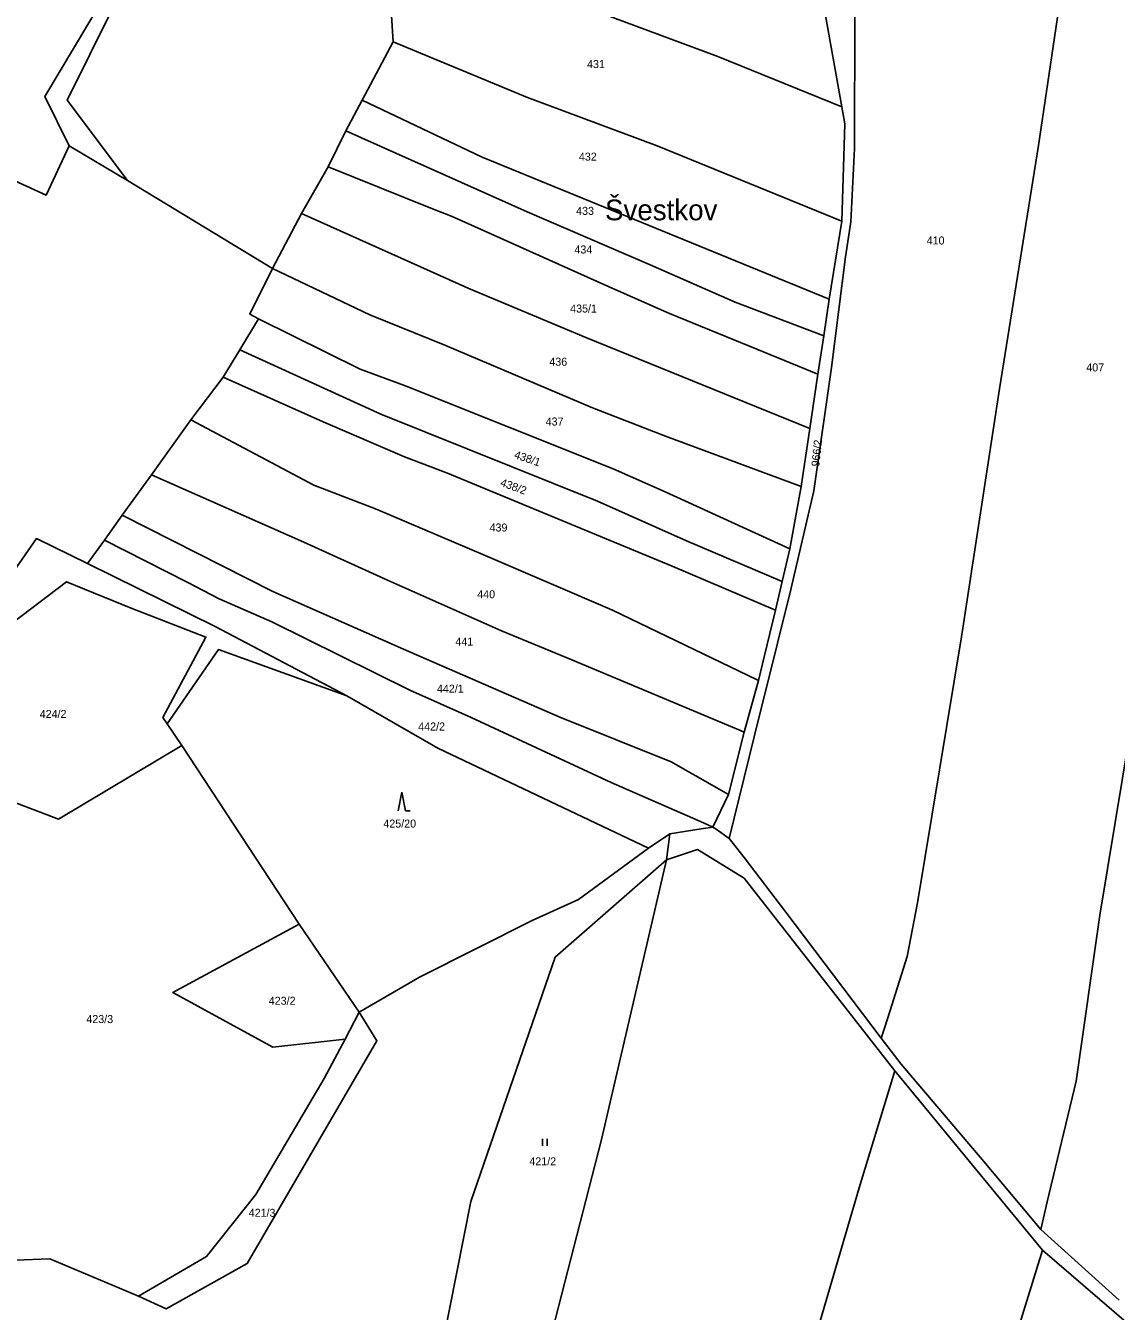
# Model space of a CAD drawing. Extents: x -7483133 to -743907, y -11317770 to -1129777.
# Drawn here: x -748633 to -748401.3, y -1130396.9 to -1130123.8 of the extents above; entities that cross this region are included whole.
import ezdxf

# ---------------------------------------------------------------- set-up
doc = ezdxf.new("R2010")
doc.units = 0
for name, color, linetype in [('Hranice parcel', 7, 'Continuous'), ('Parcelní čísla', 7, 'Continuous'), ('Pop  PČ popisy', 7, 'Continuous'), ('Značky kultur', 7, 'Continuous')]:
    doc.layers.add(name, color=color, linetype=linetype)

msp = doc.modelspace()

# ---------------------------------------------------------------- linework, layer by layer
at = {"layer": 'Hranice parcel'}
for p, q in [((-748466.15, -1130104.47), (-748459.63, -1130141.06)), ((-748561.53, -1130139.64), (-748554.91, -1130127.21)), ((-748564.97, -1130146.11), (-748561.53, -1130139.64)), ((-748568.71, -1130153.77), (-748564.97, -1130146.11)), ((-748611.37, -1130156.66), (-748623.71, -1130149.3)), ((-748574.36, -1130163.67), (-748568.71, -1130153.77)), ((-748611.37, -1130156.66), (-748580.55, -1130175.36)), ((-748580.55, -1130175.36), (-748574.36, -1130163.67)), ((-748459.6, -1130165.33), (-748462.32, -1130181.85)), ((-748462.32, -1130181.85), (-748463.49, -1130189.7)), ((-748587.49, -1130192.68), (-748583.5, -1130186.06)), ((-748463.49, -1130189.7), (-748464.7, -1130197.82)), ((-748591.06, -1130198.48), (-748587.49, -1130192.68)), ((-748597.88, -1130207.54), (-748591.06, -1130198.48)), ((-748464.7, -1130197.82), (-748466.42, -1130209.39)), ((-748606.27, -1130219.19), (-748597.88, -1130207.54)), ((-748466.42, -1130209.39), (-748468.25, -1130221.65)), ((-748612.46, -1130227.78), (-748606.27, -1130219.19)), ((-748468.25, -1130221.65), (-748470.65, -1130234.94)), ((-748616.25, -1130233.04), (-748612.46, -1130227.78)), ((-748619.86, -1130238.05), (-748616.25, -1130233.04)), ((-748470.65, -1130234.94), (-748472.29, -1130241.88)), ((-748472.29, -1130241.88), (-748473.73, -1130247.97)), ((-748477.36, -1130262.85), (-748480.37, -1130273.85)), ((-748599.78, -1130276.68), (-748602.94, -1130272.05)), ((-748480.37, -1130273.85), (-748483.69, -1130287.08)), ((-748574.9, -1130314.67), (-748599.78, -1130276.68)), ((-748483.69, -1130287.08), (-748487.01, -1130294)), ((-748496.14, -1130295.43), (-748500.69, -1130298.48)), ((-748496.89, -1130300.99), (-748496.14, -1130295.43)), ((-748562.18, -1130333.35), (-748574.9, -1130314.67)), ((-748562.18, -1130333.35), (-748565.15, -1130339.08)), ((-748448.4, -1130345.8), (-748416.99, -1130383.85)), ((-748400.76, -1130394.53), (-748417.39, -1130379.48)), ((-748416.99, -1130383.85), (-748398.74, -1130399.57))]:
    msp.add_line(p, q, dxfattribs=at)
for points in [[(-748401.92, -1130026.7), (-748403.31, -1130042.06), (-748405.85, -1130053.87), (-748411.11, -1130100.33), (-748413.36, -1130118.68), (-748417.88, -1130149.28), (-748426.14, -1130200.96), (-748434.2, -1130253.63), (-748443.58, -1130310.07), (-748445.74, -1130321.53), (-748449.46, -1130333.15), (-748450.53, -1130336.5), (-748451.27, -1130338.82)], [(-748358.12, -1130029.68), (-748360.98, -1130049.13), (-748364.74, -1130063.8), (-748370.75, -1130094.59), (-748375.99, -1130127.42), (-748379.91, -1130153.38), (-748385.06, -1130184.25), (-748389.78, -1130211.06), (-748396.76, -1130263.94), (-748404.82, -1130312.71), (-748409.86, -1130348.01), (-748415.99, -1130373.61), (-748416.8, -1130377.02), (-748417.39, -1130379.48)], [(-748623.71, -1130149.3), (-748628.91, -1130138.82), (-748616.55, -1130118.04), (-748606.12, -1130088.74), (-748595.25, -1130054.85), (-748593.06, -1130055.51)], [(-748594.69, -1130061.76), (-748602.62, -1130086.59), (-748614.51, -1130120.24), (-748624.15, -1130139.59), (-748611.37, -1130156.66)], [(-748554.91, -1130127.21), (-748555.52, -1130118.22), (-748559.71, -1130102.84)], [(-748459.63, -1130141.06), (-748485.96, -1130130.36), (-748559.71, -1130102.84)], [(-748483.53, -1130296.44), (-748477.18, -1130270.52), (-748476.15, -1130266.32), (-748470.48, -1130243.55), (-748465.59, -1130222.58), (-748461.82, -1130196.42), (-748458.85, -1130172.86), (-748457.7, -1130165.45), (-748456.93, -1130149.91), (-748456.85, -1130121.44), (-748456.83, -1130113.85), (-748458.59, -1130113.78), (-748459.94, -1130113.73), (-748459.91, -1130107.97), (-748459.9, -1130106.56)], [(-748554.91, -1130127.21), (-748526.41, -1130139.04), (-748498.84, -1130149.34), (-748459.6, -1130165.33)], [(-748690.03, -1130131.77), (-748628.64, -1130159.81), (-748623.71, -1130149.3)], [(-748561.53, -1130139.64), (-748536.05, -1130151.71), (-748462.32, -1130181.85)], [(-748459.63, -1130141.06), (-748458.99, -1130144.65), (-748459.6, -1130165.33)], [(-748564.97, -1130146.11), (-748526.49, -1130163.3), (-748500.36, -1130174.61), (-748482.3, -1130182.53), (-748463.49, -1130189.7)], [(-748568.71, -1130153.77), (-748546.93, -1130162.59), (-748542.36, -1130164.35), (-748509.55, -1130179.04), (-748496.23, -1130184.94), (-748477.7, -1130192.53), (-748464.7, -1130197.82)], [(-748574.36, -1130163.67), (-748538.88, -1130179.65), (-748514.01, -1130190.06), (-748466.42, -1130209.39)], [(-748583.5, -1130186.06), (-748585.39, -1130185.07), (-748580.55, -1130175.36)], [(-748580.55, -1130175.36), (-748559.9, -1130185.18), (-748543.93, -1130191.62), (-748512.59, -1130205), (-748497.05, -1130211.01), (-748468.25, -1130221.65)], [(-748583.5, -1130186.06), (-748561.91, -1130196.77), (-748552.49, -1130200.2), (-748508.22, -1130217.94), (-748497.13, -1130222.78), (-748470.65, -1130234.94)], [(-748587.49, -1130192.68), (-748557.54, -1130206.34), (-748511.54, -1130224.78), (-748492.59, -1130233.23), (-748472.29, -1130241.88)], [(-748591.06, -1130198.48), (-748569.76, -1130207.93), (-748552.49, -1130215.39), (-748543.4, -1130218.84), (-748495.65, -1130238.56), (-748473.73, -1130247.97)], [(-748597.88, -1130207.54), (-748571.74, -1130221.42), (-748558.68, -1130226.43), (-748535.42, -1130236.35), (-748508.36, -1130247.92), (-748477.63, -1130262.72), (-748477.36, -1130262.85)], [(-748606.27, -1130219.19), (-748573.91, -1130233.52), (-748556.1, -1130241.56), (-748531.92, -1130252.3), (-748516.99, -1130258.52), (-748481.48, -1130273.38), (-748480.37, -1130273.85)], [(-748612.46, -1130227.78), (-748580.46, -1130243.96), (-748552.74, -1130256.21), (-748519.52, -1130270.64), (-748495.86, -1130280.16), (-748486.17, -1130285.67), (-748483.69, -1130287.08)], [(-748619.86, -1130238.05), (-748630.7, -1130232.75), (-748645.83, -1130254.45), (-748668.82, -1130263), (-748689.45, -1130274.13), (-748701.54, -1130278.1), (-748711.73, -1130280.94), (-748727.3, -1130286.44), (-748738.44, -1130293.13)], [(-748616.25, -1130233.04), (-748598.71, -1130241.97), (-748591.86, -1130245.5), (-748580.73, -1130250.44), (-748551.39, -1130264.93), (-748538.39, -1130270.74), (-748508.62, -1130284.54), (-748489.01, -1130293.13), (-748487.01, -1130294)], [(-748564.77, -1130266.14), (-748592.71, -1130251.42), (-748619.86, -1130238.05)], [(-748602.94, -1130272.05), (-748603.83, -1130270.75), (-748594.68, -1130253.65), (-748610.6, -1130247.49), (-748624.3, -1130241.91), (-748660.24, -1130269.18), (-748660.62, -1130279.14)], [(-748473.73, -1130247.97), (-748476.08, -1130257.59), (-748477.36, -1130262.85)], [(-748602.94, -1130272.05), (-748592.05, -1130256.31), (-748564.77, -1130266.14)], [(-748500.69, -1130298.48), (-748545.44, -1130277.27), (-748564.77, -1130266.14)], [(-748599.78, -1130276.68), (-748625.99, -1130292.35), (-748660.62, -1130279.14)], [(-748487.01, -1130294), (-748489.49, -1130294.39), (-748496.14, -1130295.43)], [(-748483.53, -1130296.44), (-748486.31, -1130294.49), (-748487.01, -1130294)], [(-748500.69, -1130298.48), (-748515.57, -1130309.37), (-748525.37, -1130313.83), (-748549.31, -1130325.87), (-748562.18, -1130333.35)], [(-748451.27, -1130338.82), (-748471.54, -1130312.1), (-748480.37, -1130300.47), (-748482.72, -1130297.47), (-748483.53, -1130296.44)], [(-748496.89, -1130300.99), (-748520.5, -1130321.67), (-748538.42, -1130373.55), (-748547.42, -1130418.91), (-748526.93, -1130423.75)], [(-748526.93, -1130423.75), (-748510.69, -1130360.38), (-748496.89, -1130300.99)], [(-748496.89, -1130300.99), (-748490.31, -1130298.81), (-748480.41, -1130304.83), (-748448.4, -1130345.8)], [(-748574.9, -1130314.67), (-748601.75, -1130329.18), (-748580.46, -1130340.74), (-748565.15, -1130339.08)], [(-748608.98, -1130393.62), (-748603.14, -1130396.37), (-748585.91, -1130386.69), (-748558.39, -1130339.43), (-748562.18, -1130333.35)], [(-748652.52, -1130339.21), (-748651.69, -1130356.8), (-748658.21, -1130365.26), (-748666.43, -1130375.43), (-748657.09, -1130386.87), (-748627.84, -1130385.7), (-748608.98, -1130393.62)], [(-748565.15, -1130339.08), (-748569.6, -1130347.41), (-748584.08, -1130372.07), (-748594.55, -1130385.22), (-748608.98, -1130393.62)], [(-748417.39, -1130379.48), (-748429.44, -1130365.06), (-748447.04, -1130344.4), (-748451.27, -1130338.82)], [(-748491.6, -1130492.22), (-748475.41, -1130437.09), (-748455.96, -1130370.65), (-748448.4, -1130345.8)], [(-748462.95, -1130526.39), (-748452.24, -1130498.41), (-748444.7, -1130473.49), (-748437.34, -1130449.55), (-748416.99, -1130383.85)]]:
    msp.add_lwpolyline(points, dxfattribs=at)
at = {"layer": 'Značky kultur'}
for p, q in [((-748553.08, -1130286.57), (-748553.83, -1130290.57)), ((-748552.33, -1130290.57), (-748553.08, -1130286.57)), ((-748552.33, -1130290.57), (-748551.33, -1130290.57)), ((-748523.24, -1130361.74), (-748523.24, -1130360.24)), ((-748522.24, -1130361.74), (-748522.24, -1130360.24))]:
    msp.add_line(p, q, dxfattribs=at)

# ---------------------------------------------------------------- texts
at = {"layer": 'Parcelní čísla'}
for s, p in [('431', (-748513.75, -1130132.8)), ('432', (-748515.48, -1130152.46)), ('433', (-748516.07, -1130163.98)), ('410', (-748441.61, -1130170.27)), ('434', (-748516.43, -1130172.18)), ('435/1', (-748517.33, -1130184.72)), ('436', (-748521.76, -1130196.02)), ('407', (-748407.71, -1130197.23)), ('437', (-748522.54, -1130208.72)), ('439', (-748534.45, -1130231.23)), ('440', (-748537.07, -1130245.41)), ('441', (-748541.7, -1130255.45)), ('442/1', (-748545.63, -1130265.46)), ('424/2', (-748630, -1130270.85)), ('442/2', (-748549.61, -1130273.5)), ('425/20', (-748557.01, -1130294.12)), ('423/2', (-748581.35, -1130331.75)), ('423/3', (-748620.09, -1130335.64)), ('421/2', (-748526, -1130365.85)), ('421/3', (-748585.61, -1130376.79))]:
    msp.add_text(s, height=1.7, dxfattribs=at).set_placement(p)
for s, rotation, p in [('966/2', 84, (-748464.43, -1130217.5)), ('438/1', 341, (-748529.36, -1130215.59)), ('438/2', 340, (-748532.31, -1130221.5))]:
    msp.add_text(s, height=1.7, rotation=rotation, dxfattribs=at).set_placement(p)
at = {"layer": 'Pop  PČ popisy'}
msp.add_text('Švestkov', height=4.4, dxfattribs=at).set_placement((-748509.93, -1130165.13))

doc.saveas('drawing.dxf')
